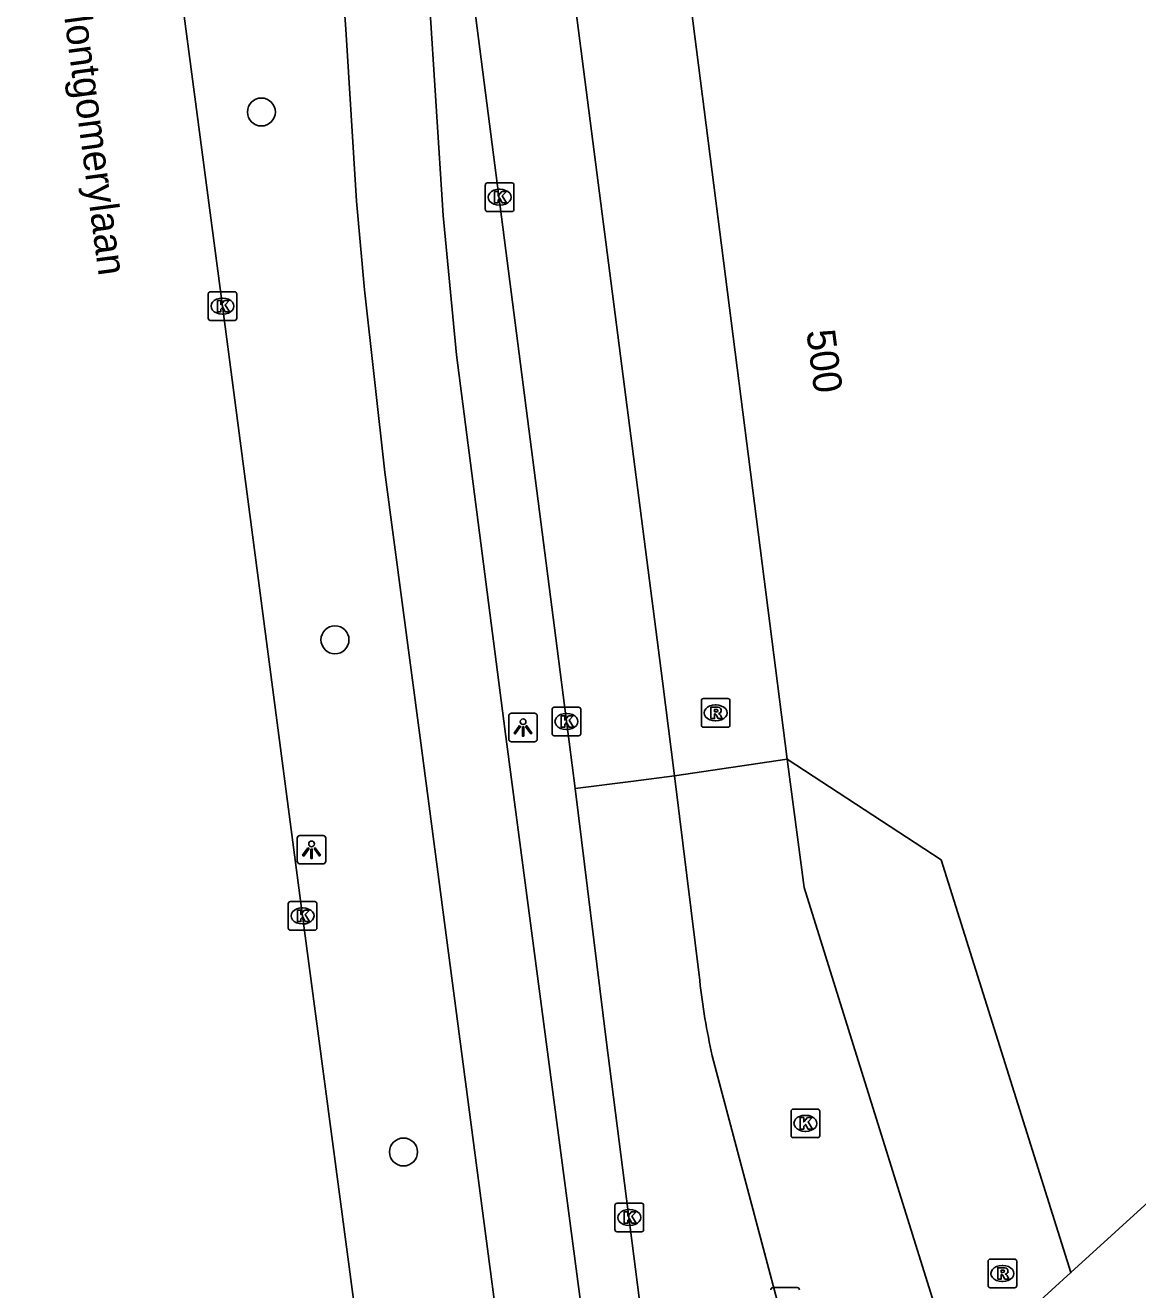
# Model space of a CAD drawing. Extents: x 161084 to 161928, y 385355 to 386522.
# Drawn here: x 161112.23 to 161151.1, y 386332.2 to 386376.4 of the extents above; entities that cross this region are included whole.
import ezdxf

# ---------------------------------------------------------------- set-up
doc = ezdxf.new("R2010")
doc.units = 0
for name, color, linetype in [('IMGEO_Boom', 7, 'Continuous'), ('IMGEO_Fietspad_gesloten', 7, 'Continuous'), ('IMGEO_Kolk', 7, 'Continuous'), ('IMGEO_Lichtpunt', 7, 'Continuous'), ('IMGEO_Openbare_ruimte_label', 7, 'Continuous'), ('IMGEO_OVBaan_gesloten', 7, 'Continuous'), ('IMGEO_Pand', 7, 'Continuous'), ('IMGEO_Pand_nummerreeks', 7, 'Continuous'), ('IMGEO_Pand_overbouw', 7, 'Continuous'), ('IMGEO_Rijbaan_lokaal_open', 7, 'Continuous'), ('IMGEO_Rioolput', 7, 'Continuous'), ('IMGEO_Voetpad_open', 7, 'Continuous')]:
    doc.layers.add(name, color=color, linetype=linetype)

msp = doc.modelspace()

# ---------------------------------------------------------------- linework, layer by layer
at = {"layer": 'IMGEO_Boom'}
for centre in [(161120.483, 386373.372), (161123.054, 386354.922), (161125.449, 386337.018)]:
    msp.add_circle(centre, 0.489, dxfattribs=at)
at = {"layer": 'IMGEO_Fietspad_gesloten'}
for points in [[(161119.403, 386432.293), (161123.705, 386399.75), (161125.848, 386383.298), (161126.343, 386377.415), (161126.838, 386369.756), (161127.306, 386364.878), (161128.999, 386351.716), (161133.208, 386319.879)], [(161130.244, 386319.488), (161126.026, 386351.491), (161124.802, 386360.782), (161124.084, 386367.159), (161123.805, 386370.259), (161123.435, 386376.272), (161123.185, 386379.592), (161122.883, 386382.795), (161120.645, 386399.915), (161116.997, 386427.466), (161116.541, 386431.094)]]:
    msp.add_lwpolyline(points, dxfattribs=at)
at = {"layer": 'IMGEO_Kolk'}
for p, q in [((161128.383, 386370.892), (161129.235, 386370.892)), ((161128.308, 386369.966), (161128.308, 386370.818)), ((161128.796, 386370.672), (161128.821, 386370.672)), ((161129.309, 386370.818), (161129.309, 386369.966)), ((161128.819, 386370.112), (161128.794, 386370.112)), ((161129.235, 386369.892), (161128.383, 386369.892)), ((161118.623, 386366.162), (161118.623, 386367.014)), ((161118.698, 386367.088), (161119.55, 386367.088)), ((161119.111, 386366.868), (161119.136, 386366.868)), ((161119.624, 386367.014), (161119.624, 386366.162)), ((161119.55, 386366.088), (161118.698, 386366.088)), ((161119.134, 386366.308), (161119.109, 386366.308)), ((161130.642, 386351.64), (161130.642, 386352.492)), ((161130.717, 386352.566), (161131.569, 386352.566)), ((161131.13, 386352.346), (161131.155, 386352.346)), ((161131.643, 386352.492), (161131.643, 386351.64)), ((161131.569, 386351.566), (161130.717, 386351.566)), ((161131.153, 386351.786), (161131.128, 386351.786)), ((161121.421, 386344.844), (161121.421, 386345.696)), ((161121.496, 386345.77), (161122.348, 386345.77)), ((161122.422, 386345.696), (161122.422, 386344.844)), ((161121.909, 386345.55), (161121.934, 386345.55)), ((161122.348, 386344.77), (161121.496, 386344.77)), ((161121.932, 386344.99), (161121.907, 386344.99)), ((161138.993, 386337.593), (161138.993, 386338.445)), ((161139.068, 386338.519), (161139.92, 386338.519)), ((161139.481, 386338.299), (161139.506, 386338.299)), ((161139.994, 386338.445), (161139.994, 386337.593)), ((161139.504, 386337.739), (161139.479, 386337.739)), ((161139.92, 386337.519), (161139.068, 386337.519)), ((161132.839, 386334.303), (161132.839, 386335.155)), ((161132.914, 386335.229), (161133.766, 386335.229)), ((161133.84, 386335.155), (161133.84, 386334.303)), ((161133.327, 386335.009), (161133.352, 386335.009)), ((161133.766, 386334.229), (161132.914, 386334.229)), ((161133.35, 386334.449), (161133.325, 386334.449))]:
    msp.add_line(p, q, dxfattribs=at)
for points in [[(161128.383, 386370.892), (161129.235, 386370.892)], [(161128.308, 386369.966), (161128.308, 386370.818)], [(161128.629, 386370.592), (161128.752, 386370.592), (161128.752, 386370.441), (161128.882, 386370.592), (161129.046, 386370.592), (161128.9, 386370.441), (161129.053, 386370.192), (161128.901, 386370.192), (161128.816, 386370.356), (161128.752, 386370.289), (161128.752, 386370.192), (161128.629, 386370.192), (161128.629, 386370.592)], [(161129.309, 386370.818), (161129.309, 386369.966)], [(161129.235, 386369.892), (161128.383, 386369.892)], [(161118.623, 386366.162), (161118.623, 386367.014)], [(161118.698, 386367.088), (161119.55, 386367.088)], [(161119.624, 386367.014), (161119.624, 386366.162)], [(161118.944, 386366.788), (161119.067, 386366.788), (161119.067, 386366.637), (161119.197, 386366.788), (161119.361, 386366.788), (161119.215, 386366.637), (161119.368, 386366.388), (161119.216, 386366.388), (161119.131, 386366.552), (161119.067, 386366.485), (161119.067, 386366.388), (161118.944, 386366.388), (161118.944, 386366.788)], [(161119.55, 386366.088), (161118.698, 386366.088)], [(161130.642, 386351.64), (161130.642, 386352.492)], [(161130.717, 386352.566), (161131.569, 386352.566)], [(161131.643, 386352.492), (161131.643, 386351.64)], [(161130.963, 386352.266), (161131.086, 386352.266), (161131.086, 386352.115), (161131.216, 386352.266), (161131.38, 386352.266), (161131.234, 386352.115), (161131.387, 386351.866), (161131.235, 386351.866), (161131.15, 386352.03), (161131.086, 386351.963), (161131.086, 386351.866), (161130.963, 386351.866), (161130.963, 386352.266)], [(161131.569, 386351.566), (161130.717, 386351.566)], [(161121.421, 386344.844), (161121.421, 386345.696)], [(161121.496, 386345.77), (161122.348, 386345.77)], [(161122.422, 386345.696), (161122.422, 386344.844)], [(161121.742, 386345.47), (161121.865, 386345.47), (161121.865, 386345.319), (161121.995, 386345.47), (161122.159, 386345.47), (161122.013, 386345.319), (161122.166, 386345.07), (161122.014, 386345.07), (161121.929, 386345.234), (161121.865, 386345.167), (161121.865, 386345.07), (161121.742, 386345.07), (161121.742, 386345.47)], [(161122.348, 386344.77), (161121.496, 386344.77)], [(161138.993, 386337.593), (161138.993, 386338.445)], [(161139.068, 386338.519), (161139.92, 386338.519)], [(161139.314, 386338.219), (161139.437, 386338.219), (161139.437, 386338.068), (161139.567, 386338.219), (161139.731, 386338.219), (161139.585, 386338.068), (161139.738, 386337.819), (161139.586, 386337.819), (161139.501, 386337.983), (161139.437, 386337.916), (161139.437, 386337.819), (161139.314, 386337.819), (161139.314, 386338.219)], [(161139.994, 386338.445), (161139.994, 386337.593)], [(161139.92, 386337.519), (161139.068, 386337.519)], [(161132.839, 386334.303), (161132.839, 386335.155)], [(161132.914, 386335.229), (161133.766, 386335.229)], [(161133.84, 386335.155), (161133.84, 386334.303)], [(161133.16, 386334.929), (161133.283, 386334.929), (161133.283, 386334.778), (161133.413, 386334.929), (161133.577, 386334.929), (161133.431, 386334.778), (161133.584, 386334.529), (161133.432, 386334.529), (161133.347, 386334.693), (161133.283, 386334.626), (161133.283, 386334.529), (161133.16, 386334.529), (161133.16, 386334.929)], [(161133.766, 386334.229), (161132.914, 386334.229)]]:
    msp.add_lwpolyline(points, dxfattribs=at)
for centre, start, end in [((161128.385, 386370.816), 91.552, 178.448), ((161128.385, 386370.816), 91.552, 178.448), ((161129.233, 386370.816), 1.552, 88.448), ((161129.233, 386370.816), 1.552, 88.448), ((161128.385, 386369.968), 181.552, 268.448), ((161128.385, 386369.968), 181.552, 268.448), ((161129.233, 386369.968), 271.552, 358.448), ((161129.233, 386369.968), 271.552, 358.448), ((161118.7, 386367.012), 91.552, 178.448), ((161118.7, 386367.012), 91.552, 178.448), ((161119.548, 386367.012), 1.552, 88.448), ((161119.548, 386367.012), 1.552, 88.448), ((161118.7, 386366.164), 181.552, 268.448), ((161118.7, 386366.164), 181.552, 268.448), ((161119.548, 386366.164), 271.552, 358.448), ((161119.548, 386366.164), 271.552, 358.448), ((161130.719, 386352.49), 91.552, 178.448), ((161130.719, 386352.49), 91.552, 178.448), ((161131.567, 386352.49), 1.552, 88.448), ((161131.567, 386352.49), 1.552, 88.448), ((161130.719, 386351.642), 181.552, 268.448), ((161130.719, 386351.642), 181.552, 268.448), ((161131.567, 386351.642), 271.552, 358.448), ((161131.567, 386351.642), 271.552, 358.448), ((161121.498, 386345.694), 91.552, 178.448), ((161121.498, 386345.694), 91.552, 178.448), ((161122.346, 386345.694), 1.552, 88.448), ((161122.346, 386345.694), 1.552, 88.448), ((161121.498, 386344.846), 181.552, 268.448), ((161121.498, 386344.846), 181.552, 268.448), ((161122.346, 386344.846), 271.552, 358.448), ((161122.346, 386344.846), 271.552, 358.448), ((161139.07, 386338.443), 91.552, 178.448), ((161139.07, 386338.443), 91.552, 178.448), ((161139.918, 386338.443), 1.552, 88.448), ((161139.918, 386338.443), 1.552, 88.448), ((161139.07, 386337.595), 181.552, 268.448), ((161139.07, 386337.595), 181.552, 268.448), ((161139.918, 386337.595), 271.552, 358.448), ((161139.918, 386337.595), 271.552, 358.448), ((161132.916, 386335.153), 91.552, 178.448), ((161132.916, 386335.153), 91.552, 178.448), ((161133.764, 386335.153), 1.552, 88.448), ((161133.764, 386335.153), 1.552, 88.448), ((161132.916, 386334.305), 181.552, 268.448), ((161132.916, 386334.305), 181.552, 268.448), ((161133.764, 386334.305), 271.552, 358.448), ((161133.764, 386334.305), 271.552, 358.448)]:
    msp.add_arc(centre, 0.0765, start, end, dxfattribs=at)
for centre, major_axis, ratio, start_param, end_param in [((161128.795, 386370.392), (-0.387, 0.002), 0.722429, 4.712389, 7.853982), ((161128.82, 386370.392), (-0.39, 0.002), 0.717154, 1.570796, 4.712389), ((161119.11, 386366.588), (-0.387, 0.002), 0.722429, 4.712389, 7.853982), ((161119.135, 386366.588), (-0.39, 0.002), 0.717154, 1.570796, 4.712389), ((161131.129, 386352.066), (-0.387, 0.002), 0.722429, 4.712389, 7.853982), ((161131.154, 386352.066), (-0.39, 0.002), 0.717154, 1.570796, 4.712389), ((161121.908, 386345.27), (-0.387, 0.002), 0.722429, 4.712389, 7.853982), ((161121.933, 386345.27), (-0.39, 0.002), 0.717154, 1.570796, 4.712389), ((161139.48, 386338.019), (-0.387, 0.002), 0.722429, 4.712389, 7.853982), ((161139.505, 386338.019), (-0.39, 0.002), 0.717154, 1.570796, 4.712389), ((161133.326, 386334.729), (-0.387, 0.002), 0.722429, 4.712389, 7.853982), ((161133.351, 386334.729), (-0.39, 0.002), 0.717154, 1.570796, 4.712389)]:
    msp.add_ellipse(centre, major_axis=major_axis, ratio=ratio, start_param=start_param, end_param=end_param, dxfattribs=at)
at = {"layer": 'IMGEO_Lichtpunt'}
for p, q in [((161130.029, 386352.356), (161129.221, 386352.356)), ((161130.029, 386352.356), (161129.221, 386352.356)), ((161129.127, 386352.261), (161129.127, 386351.454)), ((161129.127, 386352.261), (161129.127, 386351.454)), ((161130.123, 386351.454), (161130.123, 386352.261)), ((161130.123, 386351.454), (161130.123, 386352.261)), ((161129.221, 386351.36), (161130.029, 386351.36)), ((161129.221, 386351.36), (161130.029, 386351.36)), ((161121.736, 386347.988), (161121.736, 386347.181)), ((161121.736, 386347.988), (161121.736, 386347.181)), ((161122.638, 386348.083), (161121.83, 386348.083)), ((161122.638, 386348.083), (161121.83, 386348.083)), ((161122.732, 386347.181), (161122.732, 386347.988)), ((161122.732, 386347.181), (161122.732, 386347.988)), ((161121.83, 386347.087), (161122.638, 386347.087)), ((161121.83, 386347.087), (161122.638, 386347.087))]:
    msp.add_line(p, q, dxfattribs=at)
for points in [[(161129.501, 386351.925), (161129.54, 386351.897), (161129.352, 386351.635), (161129.314, 386351.662), (161129.501, 386351.925)], [(161129.603, 386351.877), (161129.65, 386351.877), (161129.65, 386351.555), (161129.603, 386351.555), (161129.603, 386351.877)], [(161129.713, 386351.897), (161129.751, 386351.924), (161129.938, 386351.662), (161129.899, 386351.634), (161129.713, 386351.897)], [(161122.11, 386347.652), (161122.149, 386347.624), (161121.961, 386347.362), (161121.923, 386347.389), (161122.11, 386347.652)], [(161122.212, 386347.604), (161122.259, 386347.604), (161122.259, 386347.282), (161122.212, 386347.282), (161122.212, 386347.604)], [(161122.322, 386347.624), (161122.36, 386347.651), (161122.547, 386347.389), (161122.508, 386347.361), (161122.322, 386347.624)]]:
    msp.add_lwpolyline(points, dxfattribs=at)
for centre in [(161129.626, 386352.059), (161122.235, 386347.786)]:
    msp.add_circle(centre, 0.0994, dxfattribs=at)
for centre, start, end in [((161129.221, 386352.261), 90, 180), ((161129.221, 386352.261), 90, 180), ((161130.029, 386352.261), 0, 90), ((161130.029, 386352.261), 0, 90), ((161129.221, 386351.454), 180, 270), ((161129.221, 386351.454), 180, 270), ((161130.029, 386351.454), 270, 0), ((161130.029, 386351.454), 270, 360), ((161121.83, 386347.988), 90, 180), ((161121.83, 386347.988), 90, 180), ((161122.638, 386347.988), 0, 90), ((161122.638, 386347.988), 0, 90), ((161121.83, 386347.181), 180, 270), ((161121.83, 386347.181), 180, 270), ((161122.638, 386347.181), 270, 0), ((161122.638, 386347.181), 270, 360)]:
    msp.add_arc(centre, 0.0946, start, end, dxfattribs=at)
at = {"layer": 'IMGEO_OVBaan_gesloten'}
msp.add_lwpolyline([(161125.434, 386318.836), (161124.483, 386325.989), (161121.922, 386345.27), (161119.124, 386366.588), (161116.899, 386383.439), (161114.806, 386399.344), (161114.138, 386404.484)], dxfattribs=at)
at = {"layer": 'IMGEO_Pand'}
for points in [[(161138.85, 386350.754), (161144.233, 386347.229), (161148.771, 386332.801), (161203.973, 386383.062)], [(161135.997, 386377.572), (161135.492, 386377.106), (161138.85, 386350.754)]]:
    msp.add_lwpolyline(points, dxfattribs=at)
at = {"layer": 'IMGEO_Pand_overbouw'}
msp.add_lwpolyline([(161144.233, 386347.229), (161138.85, 386350.754), (161139.45, 386346.263), (161144.789, 386329.17), (161148.771, 386332.801)], close=True, dxfattribs=at)
at = {"layer": 'IMGEO_Rijbaan_lokaal_open'}
for points in [[(161131.448, 386349.726), (161130.82, 386354.615), (161123.295, 386412.993), (161120.865, 386432.304)], [(161124.618, 386430.025), (161134.5, 386353.481), (161134.921, 386350.17)], [(161134.921, 386350.17), (161133.481, 386349.985), (161131.448, 386349.726)], [(161134.921, 386350.17), (161135.646, 386344.335), (161135.798, 386343.009)], [(161135.192, 386320.122), (161135.031, 386321.357), (161132.533, 386340.936), (161131.448, 386349.726)], [(161136.237, 386340.374), (161138.616, 386331.428)]]:
    msp.add_lwpolyline(points, dxfattribs=at)
msp.add_arc((161159.978, 386345.683), 24.327, 186.3115, 192.6061, dxfattribs=at)
at = {"layer": 'IMGEO_Rioolput'}
for p, q in [((161135.856, 386351.941), (161135.856, 386352.793)), ((161135.931, 386352.867), (161136.783, 386352.867)), ((161136.857, 386352.793), (161136.857, 386351.941)), ((161136.344, 386352.647), (161136.369, 386352.647)), ((161136.783, 386351.867), (161135.931, 386351.867)), ((161136.367, 386352.087), (161136.342, 386352.087)), ((161145.951, 386333.273), (161146.803, 386333.273)), ((161145.876, 386332.347), (161145.876, 386333.199)), ((161146.364, 386333.053), (161146.389, 386333.053)), ((161146.877, 386333.199), (161146.877, 386332.347)), ((161146.387, 386332.493), (161146.362, 386332.493)), ((161138.358, 386332.278), (161139.21, 386332.278)), ((161146.803, 386332.273), (161145.951, 386332.273))]:
    msp.add_line(p, q, dxfattribs=at)
for points in [[(161135.856, 386351.941), (161135.856, 386352.793)], [(161135.931, 386352.867), (161136.783, 386352.867)], [(161136.857, 386352.793), (161136.857, 386351.941)], [(161136.445, 386352.565), (161136.193, 386352.567), (161136.193, 386352.167)], [(161136.193, 386352.167), (161136.317, 386352.167), (161136.317, 386352.329), (161136.328, 386352.329)], [(161136.371, 386352.486), (161136.317, 386352.486), (161136.317, 386352.405)], [(161136.317, 386352.405), (161136.369, 386352.405)], [(161136.375, 386352.3), (161136.446, 386352.167), (161136.586, 386352.167), (161136.521, 386352.293)], [(161136.783, 386351.867), (161135.931, 386351.867)], [(161145.951, 386333.273), (161146.803, 386333.273)], [(161145.876, 386332.347), (161145.876, 386333.199)], [(161146.465, 386332.971), (161146.213, 386332.973), (161146.213, 386332.573)], [(161146.391, 386332.892), (161146.337, 386332.892), (161146.337, 386332.811)], [(161146.877, 386333.199), (161146.877, 386332.347)], [(161146.213, 386332.573), (161146.337, 386332.573), (161146.337, 386332.735), (161146.348, 386332.735)], [(161146.337, 386332.811), (161146.389, 386332.811)], [(161146.395, 386332.706), (161146.466, 386332.573), (161146.606, 386332.573), (161146.541, 386332.699)], [(161138.358, 386332.278), (161139.21, 386332.278)], [(161146.803, 386332.273), (161145.951, 386332.273)]]:
    msp.add_lwpolyline(points, dxfattribs=at)
for centre, radius, start, end in [((161135.933, 386352.791), 0.0765, 91.552, 178.448), ((161135.933, 386352.791), 0.0765, 91.552, 178.448), ((161136.781, 386352.791), 0.0765, 1.552, 88.448), ((161136.781, 386352.791), 0.0765, 1.552, 88.448), ((161136.327, 386352.276), 0.0533, 26.0293, 88.6989), ((161136.353, 386352.594), 0.19, 274.7715, 282.9687), ((161136.377, 386352.39), 0.0964, 77.0061, 93.1865), ((161136.391, 386352.447), 0.0378, 276.6634, 79.6772), ((161136.444, 386352.455), 0.109, 350.3612, 89.416), ((161136.442, 386352.455), 0.112, 277.5842, 350.9817), ((161136.426, 386352.24), 0.108, 29.5134, 73.7905), ((161135.933, 386351.943), 0.0765, 181.552, 268.448), ((161135.933, 386351.943), 0.0765, 181.552, 268.448), ((161136.781, 386351.943), 0.0765, 271.552, 358.448), ((161136.781, 386351.943), 0.0765, 271.552, 358.448), ((161145.953, 386333.197), 0.0765, 91.552, 178.448), ((161145.953, 386333.197), 0.0765, 91.552, 178.448), ((161146.801, 386333.197), 0.0765, 1.552, 88.448), ((161146.801, 386333.197), 0.0765, 1.552, 88.448), ((161146.397, 386332.796), 0.0964, 77.0061, 93.1865), ((161146.411, 386332.853), 0.0378, 276.6634, 79.6772), ((161146.464, 386332.861), 0.109, 350.3612, 89.416), ((161146.462, 386332.861), 0.112, 277.5842, 350.9817), ((161146.347, 386332.682), 0.0533, 26.0293, 88.6989), ((161146.373, 386333), 0.19, 274.7715, 282.9687), ((161146.446, 386332.646), 0.108, 29.5134, 73.7905), ((161138.36, 386332.202), 0.0765, 91.552, 178.448), ((161138.36, 386332.202), 0.0765, 91.552, 178.448), ((161139.208, 386332.202), 0.0765, 1.552, 88.448), ((161139.208, 386332.202), 0.0765, 1.552, 88.448), ((161145.953, 386332.349), 0.0765, 181.552, 268.448), ((161145.953, 386332.349), 0.0765, 181.552, 268.448), ((161146.801, 386332.349), 0.0765, 271.552, 358.448), ((161146.801, 386332.349), 0.0765, 271.552, 358.448)]:
    msp.add_arc(centre, radius, start, end, dxfattribs=at)
for centre, major_axis, ratio, start_param, end_param in [((161136.343, 386352.367), (-0.387, 0.002), 0.722429, 4.712389, 7.853982), ((161136.368, 386352.367), (-0.39, 0.002), 0.717154, 1.570796, 4.712389), ((161146.363, 386332.773), (-0.387, 0.002), 0.722429, 4.712389, 7.853982), ((161146.388, 386332.773), (-0.39, 0.002), 0.717154, 1.570796, 4.712389)]:
    msp.add_ellipse(centre, major_axis=major_axis, ratio=ratio, start_param=start_param, end_param=end_param, dxfattribs=at)
at = {"layer": 'IMGEO_Voetpad_open'}
msp.add_lwpolyline([(161138.85, 386350.754), (161134.921, 386350.17)], dxfattribs=at)

# ---------------------------------------------------------------- texts
at = {"layer": 'IMGEO_Openbare_ruimte_label'}
msp.add_text('Veldmaarschalk Montgomerylaan', height=1, rotation=277.5871, dxfattribs=at).set_placement((161112.183, 386387.285))
at = {"layer": 'IMGEO_Pand_nummerreeks'}
msp.add_text('500', height=1, rotation=277.3852, dxfattribs=at).set_placement((161139.524, 386365.711))

doc.saveas('drawing.dxf')
